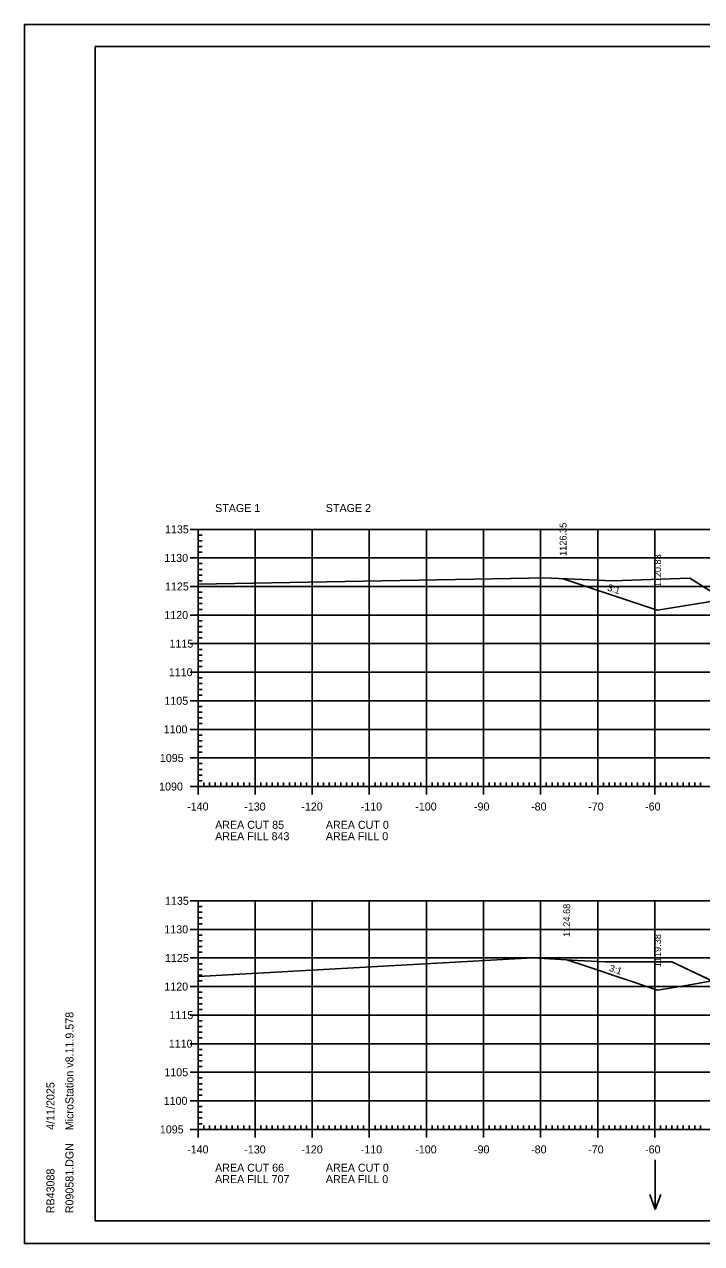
# Model space of a CAD drawing. Extents: x 1322838 to 1324533, y 339903 to 351025.
# Drawn here: x 1323533.3 to 1323651.9, y 349958.6 to 350171.9 of the extents above; entities that cross this region are included whole.
import ezdxf

# ---------------------------------------------------------------- set-up
doc = ezdxf.new("R2010")
doc.units = 0
for name, color, linetype in [('R_Axis', 7, 'Continuous'), ('R_Axis Annot', 7, 'Continuous'), ('R_Border', 7, 'Continuous'), ('R_Exist Surface', 7, 'Continuous'), ('R_Fin Surface', 7, 'Continuous'), ('R_Fin Surface Annot', 7, 'Continuous'), ('R_Grid', 7, 'Continuous'), ('R_No Plot', 7, 'Continuous'), ('R_Water Annot', 7, 'Continuous')]:
    doc.layers.add(name, color=color, linetype=linetype)

msp = doc.modelspace()

# ---------------------------------------------------------------- linework, layer by layer
at = {"layer": 'R_Axis'}
for p, q in [((1323562.32, 350083.57), (1323565.12, 350083.57)), ((1323563.72, 350038.57), (1323563.72, 350083.57)), ((1323563.72, 350082.57), (1323564.42, 350082.57)), ((1323563.72, 350081.57), (1323564.42, 350081.57)), ((1323562.32, 350078.57), (1323565.12, 350078.57)), ((1323563.72, 350080.57), (1323564.42, 350080.57)), ((1323563.72, 350079.57), (1323564.42, 350079.57)), ((1323563.72, 350077.57), (1323564.42, 350077.57)), ((1323563.72, 350076.57), (1323564.42, 350076.57)), ((1323563.72, 350075.57), (1323564.42, 350075.57)), ((1323563.72, 350074.57), (1323564.42, 350074.57)), ((1323562.32, 350073.57), (1323565.12, 350073.57)), ((1323563.72, 350072.57), (1323564.42, 350072.57)), ((1323563.72, 350071.57), (1323564.42, 350071.57)), ((1323563.72, 350070.57), (1323564.42, 350070.57)), ((1323562.32, 350068.57), (1323565.12, 350068.57)), ((1323563.72, 350069.57), (1323564.42, 350069.57)), ((1323563.72, 350067.57), (1323564.42, 350067.57)), ((1323563.72, 350066.57), (1323564.42, 350066.57)), ((1323562.32, 350063.57), (1323565.12, 350063.57)), ((1323563.72, 350065.57), (1323564.42, 350065.57)), ((1323563.72, 350064.57), (1323564.42, 350064.57)), ((1323563.72, 350062.57), (1323564.42, 350062.57)), ((1323563.72, 350061.57), (1323564.42, 350061.57)), ((1323563.72, 350060.57), (1323564.42, 350060.57)), ((1323563.72, 350059.57), (1323564.42, 350059.57)), ((1323562.32, 350058.57), (1323565.12, 350058.57)), ((1323563.72, 350057.57), (1323564.42, 350057.57)), ((1323563.72, 350056.57), (1323564.42, 350056.57)), ((1323563.72, 350055.57), (1323564.42, 350055.57)), ((1323562.32, 350053.57), (1323565.12, 350053.57)), ((1323563.72, 350054.57), (1323564.42, 350054.57)), ((1323563.72, 350052.57), (1323564.42, 350052.57)), ((1323563.72, 350051.57), (1323564.42, 350051.57)), ((1323563.72, 350050.57), (1323564.42, 350050.57)), ((1323563.72, 350049.57), (1323564.42, 350049.57)), ((1323562.32, 350048.57), (1323565.12, 350048.57)), ((1323563.72, 350047.57), (1323564.42, 350047.57)), ((1323563.72, 350046.57), (1323564.42, 350046.57)), ((1323563.72, 350045.57), (1323564.42, 350045.57)), ((1323563.72, 350044.57), (1323564.42, 350044.57)), ((1323562.32, 350043.57), (1323565.12, 350043.57)), ((1323563.72, 350042.57), (1323564.42, 350042.57)), ((1323563.72, 350041.57), (1323564.42, 350041.57)), ((1323563.72, 350040.57), (1323564.42, 350040.57)), ((1323562.32, 350038.57), (1323565.12, 350038.57)), ((1323563.72, 350037.17), (1323563.72, 350039.97)), ((1323563.72, 350039.57), (1323564.42, 350039.57)), ((1323563.72, 350038.57), (1323843.72, 350038.57)), ((1323564.72, 350038.57), (1323564.72, 350039.27)), ((1323565.72, 350038.57), (1323565.72, 350039.27)), ((1323566.72, 350038.57), (1323566.72, 350039.27)), ((1323567.72, 350038.57), (1323567.72, 350039.27)), ((1323568.72, 350038.57), (1323568.72, 350039.27)), ((1323569.72, 350038.57), (1323569.72, 350039.27)), ((1323570.72, 350038.57), (1323570.72, 350039.27)), ((1323571.72, 350038.57), (1323571.72, 350039.27)), ((1323572.72, 350038.57), (1323572.72, 350039.27)), ((1323573.72, 350037.17), (1323573.72, 350039.97)), ((1323574.72, 350038.57), (1323574.72, 350039.27)), ((1323575.72, 350038.57), (1323575.72, 350039.27)), ((1323576.72, 350038.57), (1323576.72, 350039.27)), ((1323577.72, 350038.57), (1323577.72, 350039.27)), ((1323578.72, 350038.57), (1323578.72, 350039.27)), ((1323579.72, 350038.57), (1323579.72, 350039.27)), ((1323580.72, 350038.57), (1323580.72, 350039.27)), ((1323581.72, 350038.57), (1323581.72, 350039.27)), ((1323582.72, 350038.57), (1323582.72, 350039.27)), ((1323583.72, 350037.17), (1323583.72, 350039.97)), ((1323584.72, 350038.57), (1323584.72, 350039.27)), ((1323585.72, 350038.57), (1323585.72, 350039.27)), ((1323586.72, 350038.57), (1323586.72, 350039.27)), ((1323587.72, 350038.57), (1323587.72, 350039.27)), ((1323588.72, 350038.57), (1323588.72, 350039.27)), ((1323589.72, 350038.57), (1323589.72, 350039.27)), ((1323590.72, 350038.57), (1323590.72, 350039.27)), ((1323591.72, 350038.57), (1323591.72, 350039.27)), ((1323592.72, 350038.57), (1323592.72, 350039.27)), ((1323593.72, 350037.17), (1323593.72, 350039.97)), ((1323594.72, 350038.57), (1323594.72, 350039.27)), ((1323595.72, 350038.57), (1323595.72, 350039.27)), ((1323596.72, 350038.57), (1323596.72, 350039.27)), ((1323597.72, 350038.57), (1323597.72, 350039.27)), ((1323598.72, 350038.57), (1323598.72, 350039.27)), ((1323599.72, 350038.57), (1323599.72, 350039.27)), ((1323600.72, 350038.57), (1323600.72, 350039.27)), ((1323601.72, 350038.57), (1323601.72, 350039.27)), ((1323602.72, 350038.57), (1323602.72, 350039.27)), ((1323603.72, 350037.17), (1323603.72, 350039.97)), ((1323604.72, 350038.57), (1323604.72, 350039.27)), ((1323605.72, 350038.57), (1323605.72, 350039.27)), ((1323606.72, 350038.57), (1323606.72, 350039.27)), ((1323607.72, 350038.57), (1323607.72, 350039.27)), ((1323608.72, 350038.57), (1323608.72, 350039.27)), ((1323609.72, 350038.57), (1323609.72, 350039.27)), ((1323610.72, 350038.57), (1323610.72, 350039.27)), ((1323611.72, 350038.57), (1323611.72, 350039.27)), ((1323612.72, 350038.57), (1323612.72, 350039.27)), ((1323613.72, 350037.17), (1323613.72, 350039.97)), ((1323614.72, 350038.57), (1323614.72, 350039.27)), ((1323615.72, 350038.57), (1323615.72, 350039.27)), ((1323616.72, 350038.57), (1323616.72, 350039.27)), ((1323617.72, 350038.57), (1323617.72, 350039.27)), ((1323618.72, 350038.57), (1323618.72, 350039.27)), ((1323619.72, 350038.57), (1323619.72, 350039.27)), ((1323620.72, 350038.57), (1323620.72, 350039.27)), ((1323621.72, 350038.57), (1323621.72, 350039.27)), ((1323622.72, 350038.57), (1323622.72, 350039.27)), ((1323623.72, 350037.17), (1323623.72, 350039.97)), ((1323624.72, 350038.57), (1323624.72, 350039.27)), ((1323625.72, 350038.57), (1323625.72, 350039.27)), ((1323626.72, 350038.57), (1323626.72, 350039.27)), ((1323627.72, 350038.57), (1323627.72, 350039.27)), ((1323628.72, 350038.57), (1323628.72, 350039.27)), ((1323629.72, 350038.57), (1323629.72, 350039.27)), ((1323630.72, 350038.57), (1323630.72, 350039.27)), ((1323631.72, 350038.57), (1323631.72, 350039.27)), ((1323632.72, 350038.57), (1323632.72, 350039.27)), ((1323633.72, 350037.17), (1323633.72, 350039.97)), ((1323634.72, 350038.57), (1323634.72, 350039.27)), ((1323635.72, 350038.57), (1323635.72, 350039.27)), ((1323636.72, 350038.57), (1323636.72, 350039.27)), ((1323637.72, 350038.57), (1323637.72, 350039.27)), ((1323638.72, 350038.57), (1323638.72, 350039.27)), ((1323639.72, 350038.57), (1323639.72, 350039.27)), ((1323640.72, 350038.57), (1323640.72, 350039.27)), ((1323641.72, 350038.57), (1323641.72, 350039.27)), ((1323642.72, 350038.57), (1323642.72, 350039.27)), ((1323643.72, 350037.17), (1323643.72, 350039.97)), ((1323644.72, 350038.57), (1323644.72, 350039.27)), ((1323645.72, 350038.57), (1323645.72, 350039.27)), ((1323646.72, 350038.57), (1323646.72, 350039.27)), ((1323647.72, 350038.57), (1323647.72, 350039.27)), ((1323648.72, 350038.57), (1323648.72, 350039.27)), ((1323649.72, 350038.57), (1323649.72, 350039.27)), ((1323650.72, 350038.57), (1323650.72, 350039.27)), ((1323651.72, 350038.57), (1323651.72, 350039.27)), ((1323562.32, 350018.57), (1323565.12, 350018.57)), ((1323563.72, 349978.57), (1323563.72, 350018.57)), ((1323563.72, 350017.57), (1323564.42, 350017.57)), ((1323563.72, 350016.57), (1323564.42, 350016.57)), ((1323563.72, 350015.57), (1323564.42, 350015.57)), ((1323563.72, 350014.57), (1323564.42, 350014.57)), ((1323562.32, 350013.57), (1323565.12, 350013.57)), ((1323563.72, 350012.57), (1323564.42, 350012.57)), ((1323563.72, 350011.57), (1323564.42, 350011.57)), ((1323563.72, 350010.57), (1323564.42, 350010.57)), ((1323562.32, 350008.57), (1323565.12, 350008.57)), ((1323563.72, 350009.57), (1323564.42, 350009.57)), ((1323563.72, 350007.57), (1323564.42, 350007.57)), ((1323563.72, 350006.57), (1323564.42, 350006.57)), ((1323563.72, 350005.57), (1323564.42, 350005.57)), ((1323563.72, 350004.57), (1323564.42, 350004.57)), ((1323562.32, 350003.57), (1323565.12, 350003.57)), ((1323563.72, 350002.57), (1323564.42, 350002.57)), ((1323563.72, 350001.57), (1323564.42, 350001.57)), ((1323563.72, 350000.57), (1323564.42, 350000.57)), ((1323563.72, 349999.57), (1323564.42, 349999.57)), ((1323562.32, 349998.57), (1323565.12, 349998.57)), ((1323563.72, 349997.57), (1323564.42, 349997.57)), ((1323563.72, 349996.57), (1323564.42, 349996.57)), ((1323563.72, 349995.57), (1323564.42, 349995.57)), ((1323562.32, 349993.57), (1323565.12, 349993.57)), ((1323563.72, 349994.57), (1323564.42, 349994.57)), ((1323563.72, 349992.57), (1323564.42, 349992.57)), ((1323563.72, 349991.57), (1323564.42, 349991.57)), ((1323563.72, 349990.57), (1323564.42, 349990.57)), ((1323563.72, 349989.57), (1323564.42, 349989.57)), ((1323562.32, 349988.57), (1323565.12, 349988.57)), ((1323563.72, 349987.57), (1323564.42, 349987.57)), ((1323563.72, 349986.57), (1323564.42, 349986.57)), ((1323563.72, 349985.57), (1323564.42, 349985.57)), ((1323562.32, 349983.57), (1323565.12, 349983.57)), ((1323563.72, 349984.57), (1323564.42, 349984.57)), ((1323563.72, 349982.57), (1323564.42, 349982.57)), ((1323563.72, 349981.57), (1323564.42, 349981.57)), ((1323563.72, 349980.57), (1323564.42, 349980.57)), ((1323562.32, 349978.57), (1323565.12, 349978.57)), ((1323563.72, 349977.17), (1323563.72, 349979.97)), ((1323563.72, 349979.57), (1323564.42, 349979.57)), ((1323563.72, 349978.57), (1323843.72, 349978.57)), ((1323564.72, 349978.57), (1323564.72, 349979.27)), ((1323565.72, 349978.57), (1323565.72, 349979.27)), ((1323566.72, 349978.57), (1323566.72, 349979.27)), ((1323567.72, 349978.57), (1323567.72, 349979.27)), ((1323568.72, 349978.57), (1323568.72, 349979.27)), ((1323569.72, 349978.57), (1323569.72, 349979.27)), ((1323570.72, 349978.57), (1323570.72, 349979.27)), ((1323571.72, 349978.57), (1323571.72, 349979.27)), ((1323572.72, 349978.57), (1323572.72, 349979.27)), ((1323573.72, 349977.17), (1323573.72, 349979.97)), ((1323574.72, 349978.57), (1323574.72, 349979.27)), ((1323575.72, 349978.57), (1323575.72, 349979.27)), ((1323576.72, 349978.57), (1323576.72, 349979.27)), ((1323577.72, 349978.57), (1323577.72, 349979.27)), ((1323578.72, 349978.57), (1323578.72, 349979.27)), ((1323579.72, 349978.57), (1323579.72, 349979.27)), ((1323580.72, 349978.57), (1323580.72, 349979.27)), ((1323581.72, 349978.57), (1323581.72, 349979.27)), ((1323582.72, 349978.57), (1323582.72, 349979.27)), ((1323583.72, 349977.17), (1323583.72, 349979.97)), ((1323584.72, 349978.57), (1323584.72, 349979.27)), ((1323585.72, 349978.57), (1323585.72, 349979.27)), ((1323586.72, 349978.57), (1323586.72, 349979.27)), ((1323587.72, 349978.57), (1323587.72, 349979.27)), ((1323588.72, 349978.57), (1323588.72, 349979.27)), ((1323589.72, 349978.57), (1323589.72, 349979.27)), ((1323590.72, 349978.57), (1323590.72, 349979.27)), ((1323591.72, 349978.57), (1323591.72, 349979.27)), ((1323592.72, 349978.57), (1323592.72, 349979.27)), ((1323593.72, 349977.17), (1323593.72, 349979.97)), ((1323594.72, 349978.57), (1323594.72, 349979.27)), ((1323595.72, 349978.57), (1323595.72, 349979.27)), ((1323596.72, 349978.57), (1323596.72, 349979.27)), ((1323597.72, 349978.57), (1323597.72, 349979.27)), ((1323598.72, 349978.57), (1323598.72, 349979.27)), ((1323599.72, 349978.57), (1323599.72, 349979.27)), ((1323600.72, 349978.57), (1323600.72, 349979.27)), ((1323601.72, 349978.57), (1323601.72, 349979.27)), ((1323602.72, 349978.57), (1323602.72, 349979.27)), ((1323603.72, 349977.17), (1323603.72, 349979.97)), ((1323604.72, 349978.57), (1323604.72, 349979.27)), ((1323605.72, 349978.57), (1323605.72, 349979.27)), ((1323606.72, 349978.57), (1323606.72, 349979.27)), ((1323607.72, 349978.57), (1323607.72, 349979.27)), ((1323608.72, 349978.57), (1323608.72, 349979.27)), ((1323609.72, 349978.57), (1323609.72, 349979.27)), ((1323610.72, 349978.57), (1323610.72, 349979.27)), ((1323611.72, 349978.57), (1323611.72, 349979.27)), ((1323612.72, 349978.57), (1323612.72, 349979.27)), ((1323613.72, 349977.17), (1323613.72, 349979.97)), ((1323614.72, 349978.57), (1323614.72, 349979.27)), ((1323615.72, 349978.57), (1323615.72, 349979.27)), ((1323616.72, 349978.57), (1323616.72, 349979.27)), ((1323617.72, 349978.57), (1323617.72, 349979.27)), ((1323618.72, 349978.57), (1323618.72, 349979.27)), ((1323619.72, 349978.57), (1323619.72, 349979.27)), ((1323620.72, 349978.57), (1323620.72, 349979.27)), ((1323621.72, 349978.57), (1323621.72, 349979.27)), ((1323622.72, 349978.57), (1323622.72, 349979.27)), ((1323623.72, 349977.17), (1323623.72, 349979.97)), ((1323624.72, 349978.57), (1323624.72, 349979.27)), ((1323625.72, 349978.57), (1323625.72, 349979.27)), ((1323626.72, 349978.57), (1323626.72, 349979.27)), ((1323627.72, 349978.57), (1323627.72, 349979.27)), ((1323628.72, 349978.57), (1323628.72, 349979.27)), ((1323629.72, 349978.57), (1323629.72, 349979.27)), ((1323630.72, 349978.57), (1323630.72, 349979.27)), ((1323631.72, 349978.57), (1323631.72, 349979.27)), ((1323632.72, 349978.57), (1323632.72, 349979.27)), ((1323633.72, 349977.17), (1323633.72, 349979.97)), ((1323634.72, 349978.57), (1323634.72, 349979.27)), ((1323635.72, 349978.57), (1323635.72, 349979.27)), ((1323636.72, 349978.57), (1323636.72, 349979.27)), ((1323637.72, 349978.57), (1323637.72, 349979.27)), ((1323638.72, 349978.57), (1323638.72, 349979.27)), ((1323639.72, 349978.57), (1323639.72, 349979.27)), ((1323640.72, 349978.57), (1323640.72, 349979.27)), ((1323641.72, 349978.57), (1323641.72, 349979.27)), ((1323642.72, 349978.57), (1323642.72, 349979.27)), ((1323643.72, 349977.17), (1323643.72, 349979.97)), ((1323644.72, 349978.57), (1323644.72, 349979.27)), ((1323645.72, 349978.57), (1323645.72, 349979.27)), ((1323646.72, 349978.57), (1323646.72, 349979.27)), ((1323647.72, 349978.57), (1323647.72, 349979.27)), ((1323648.72, 349978.57), (1323648.72, 349979.27)), ((1323649.72, 349978.57), (1323649.72, 349979.27)), ((1323650.72, 349978.57), (1323650.72, 349979.27)), ((1323651.72, 349978.57), (1323651.72, 349979.27))]:
    msp.add_line(p, q, dxfattribs=at)
at = {"layer": 'R_Border'}
for p, q in [((1323545.72, 350168.03), (1323861.9, 350168.03)), ((1323545.72, 349962.57), (1323545.72, 350168.03)), ((1323545.72, 349962.57), (1323545.72, 349962.57)), ((1323861.9, 349962.57), (1323545.72, 349962.57))]:
    msp.add_line(p, q, dxfattribs=at)
at = {"layer": 'R_Exist Surface'}
for points in [[(1323563.72, 350073.96), (1323621.65, 350075.05), (1323624.18, 350075.07), (1323628.3, 350074.9), (1323636.34, 350074.57), (1323644.77, 350074.85), (1323649.88, 350075.02), (1323657.33, 350070.35)], [(1323563.72, 350005.33), (1323584.66, 350006.47), (1323622.35, 350008.57), (1323630.17, 350008.15), (1323635.01, 350007.91), (1323643.81, 350007.91), (1323646.73, 350007.9), (1323654.57, 350004.18)]]:
    msp.add_lwpolyline(points, dxfattribs=at)
at = {"layer": 'R_Fin Surface'}
for points in [[(1323627.66, 350074.92), (1323643.6, 350069.61), (1323644.22, 350069.4), (1323654.99, 350071.2), (1323656.15, 350071.39), (1323666.22, 350073.07), (1323672.22, 350073.31), (1323673.32, 350073.35), (1323674.21, 350073.38), (1323701.29, 350074.34), (1323703.72, 350074.43), (1323733.22, 350075.47), (1323734.55, 350075.52), (1323735.21, 350075.54), (1323741.22, 350075.76), (1323749.18, 350073.76), (1323755.04, 350072.3), (1323763.22, 350070.26), (1323784.43, 350063.19), (1323818.84, 350051.71)], [(1323628.3, 350008.25), (1323631.71, 350007.11), (1323644.22, 350002.95), (1323649.24, 350003.78), (1323653.45, 350004.49), (1323656.43, 350004.98), (1323666.22, 350006.61), (1323672.22, 350006.91), (1323673.7, 350006.98), (1323674.21, 350007.01), (1323689.66, 350007.76), (1323703.72, 350008.45), (1323710.17, 350008.77), (1323733.22, 350009.9), (1323735.21, 350010), (1323741.22, 350010.3), (1323742.16, 350010.06), (1323749.54, 350008.22), (1323763.22, 350004.8), (1323793.03, 349994.86), (1323810.95, 349988.89)]]:
    msp.add_lwpolyline(points, dxfattribs=at)
at = {"layer": 'R_Grid'}
for p, q in [((1323563.72, 350083.57), (1323843.72, 350083.57)), ((1323563.72, 350038.57), (1323563.72, 350083.57)), ((1323573.72, 350038.57), (1323573.72, 350083.57)), ((1323583.72, 350038.57), (1323583.72, 350083.57)), ((1323593.72, 350038.57), (1323593.72, 350083.57)), ((1323603.72, 350038.57), (1323603.72, 350083.57)), ((1323613.72, 350038.57), (1323613.72, 350083.57)), ((1323623.72, 350038.57), (1323623.72, 350083.57)), ((1323633.72, 350038.57), (1323633.72, 350083.57)), ((1323643.72, 350038.57), (1323643.72, 350083.57)), ((1323563.72, 350078.57), (1323843.72, 350078.57)), ((1323563.72, 350073.57), (1323843.72, 350073.57)), ((1323563.72, 350068.57), (1323843.72, 350068.57)), ((1323563.72, 350063.57), (1323843.72, 350063.57)), ((1323563.72, 350058.57), (1323843.72, 350058.57)), ((1323563.72, 350053.57), (1323843.72, 350053.57)), ((1323563.72, 350048.57), (1323843.72, 350048.57)), ((1323563.72, 350043.57), (1323843.72, 350043.57)), ((1323563.72, 350038.57), (1323843.72, 350038.57)), ((1323563.72, 350018.57), (1323843.72, 350018.57)), ((1323563.72, 349978.57), (1323563.72, 350018.57)), ((1323573.72, 349978.57), (1323573.72, 350018.57)), ((1323583.72, 349978.57), (1323583.72, 350018.57)), ((1323593.72, 349978.57), (1323593.72, 350018.57)), ((1323603.72, 349978.57), (1323603.72, 350018.57)), ((1323613.72, 349978.57), (1323613.72, 350018.57)), ((1323623.72, 349978.57), (1323623.72, 350018.57)), ((1323633.72, 349978.57), (1323633.72, 350018.57)), ((1323643.72, 349978.57), (1323643.72, 350018.57)), ((1323563.72, 350013.57), (1323843.72, 350013.57)), ((1323563.72, 350008.57), (1323843.72, 350008.57)), ((1323563.72, 350003.57), (1323843.72, 350003.57)), ((1323563.72, 349998.57), (1323843.72, 349998.57)), ((1323563.72, 349993.57), (1323843.72, 349993.57)), ((1323563.72, 349988.57), (1323843.72, 349988.57)), ((1323563.72, 349983.57), (1323843.72, 349983.57)), ((1323563.72, 349978.57), (1323843.72, 349978.57))]:
    msp.add_line(p, q, dxfattribs=at)
at = {"layer": 'R_No Plot'}
for p, q in [((1323533.31, 350171.93), (1323866.65, 350171.93)), ((1323533.31, 349958.59), (1323866.65, 349958.59))]:
    msp.add_line(p, q, dxfattribs=at)
for points in [[(1323533.31, 350171.93), (1323866.65, 350171.93), (1323866.65, 349958.59), (1323533.31, 349958.59)], [(1323779.64, 350168.03), (1323799.26, 350168.03), (1323799.26, 350158.15), (1323815.37, 350158.15), (1323838.57, 350158.15), (1323838.57, 350125.48), (1323861.77, 350125.48), (1323861.9, 349962.57), (1323545.72, 349962.57), (1323545.72, 350168.03)], [(1323627.66, 350074.92), (1323628.3, 350074.9), (1323636.34, 350074.57), (1323644.77, 350074.85), (1323649.88, 350075.02), (1323655.92, 350071.23), (1323654.99, 350071.2), (1323644.22, 350069.4), (1323643.6, 350069.61)], [(1323628.3, 350008.25), (1323630.17, 350008.15), (1323635.01, 350007.91), (1323643.81, 350007.91), (1323646.73, 350007.9), (1323653.88, 350004.51), (1323653.45, 350004.49), (1323649.24, 350003.78), (1323644.22, 350002.95), (1323631.71, 350007.11)]]:
    msp.add_lwpolyline(points, close=True, dxfattribs=at)
at = {"layer": 'R_Water Annot'}
for p, q in [((1323643.8, 349973.23), (1323643.8, 349964.54)), ((1323643.8, 349964.54), (1323642.84, 349967.2)), ((1323643.8, 349964.54), (1323644.77, 349967.2))]:
    msp.add_line(p, q, dxfattribs=at)

# ---------------------------------------------------------------- texts
at = {"layer": 'R_Axis Annot'}
for s, p in [('STAGE 1', (1323566.72, 350086.6)), ('STAGE 2', (1323586.11, 350086.6)), ('1135', (1323557.94, 350082.87)), ('1130', (1323557.82, 350077.87)), ('1125', (1323557.94, 350072.87)), ('1120', (1323557.82, 350067.87)), ('1115', (1323558.73, 350062.87)), ('1110', (1323558.61, 350057.87)), ('1105', (1323557.83, 350052.87)), ('1100', (1323557.71, 350047.87)), ('1095', (1323557.04, 350042.87)), ('1090', (1323556.91, 350037.87)), ('-140', (1323561.82, 350034.37)), ('-130', (1323571.82, 350034.37)), ('-120', (1323581.82, 350034.37)), ('-110', (1323592.22, 350034.37)), ('-100', (1323601.77, 350034.37)), ('-90', (1323612.06, 350034.37)), ('-80', (1323622.06, 350034.37)), ('-70', (1323632.06, 350034.37)), ('-60', (1323642.02, 350034.37)), ('AREA CUT 85', (1323566.72, 350031.17)), ('AREA CUT 0', (1323586.11, 350031.17)), ('AREA FILL 843', (1323566.72, 350029.17)), ('AREA FILL 0', (1323586.11, 350029.17)), ('1135', (1323557.94, 350017.87)), ('1130', (1323557.82, 350012.87)), ('1125', (1323557.94, 350007.87)), ('1120', (1323557.82, 350002.87)), ('1115', (1323558.73, 349997.87)), ('1110', (1323558.61, 349992.87)), ('1105', (1323557.83, 349987.87)), ('1100', (1323557.71, 349982.87)), ('1095', (1323557.04, 349977.87)), ('-140', (1323561.82, 349974.37)), ('-130', (1323571.82, 349974.37)), ('-120', (1323581.82, 349974.37)), ('-110', (1323592.22, 349974.37)), ('-100', (1323601.77, 349974.37)), ('-90', (1323612.06, 349974.37)), ('-80', (1323622.06, 349974.37)), ('-70', (1323632.06, 349974.37)), ('-60', (1323642.02, 349974.37)), ('AREA CUT 66', (1323566.72, 349971.17)), ('AREA CUT 0', (1323586.11, 349971.17)), ('AREA FILL 707', (1323566.72, 349969.17)), ('AREA FILL 0', (1323586.11, 349969.17))]:
    msp.add_text(s, height=1.4, dxfattribs=at).set_placement(p)
at = {"layer": 'R_Border'}
for s, p in [('MicroStation v8.11.9.578', (1323541.91, 349978.43)), ('4/11/2025', (1323538.58, 349978.5)), ('R090581.DGN', (1323541.91, 349963.9)), ('RB43088', (1323538.58, 349963.9))]:
    msp.add_text(s, height=1.4, rotation=90, dxfattribs=at).set_placement(p)
at = {"layer": 'R_Fin Surface Annot'}
for s, rotation, p in [('1126.35', 90, (1323628.26, 350078.92)), ('1120.83', 90, (1323644.82, 350073.4)), ('3:1', 341.5648, (1323635.31, 350072.9)), ('1124.68', 90, (1323628.9, 350012.25)), ('1119.38', 90, (1323644.82, 350006.95)), ('3:1', 341.5658, (1323635.63, 350006.33))]:
    msp.add_text(s, height=1.2, rotation=rotation, dxfattribs=at).set_placement(p)

doc.saveas('drawing.dxf')
